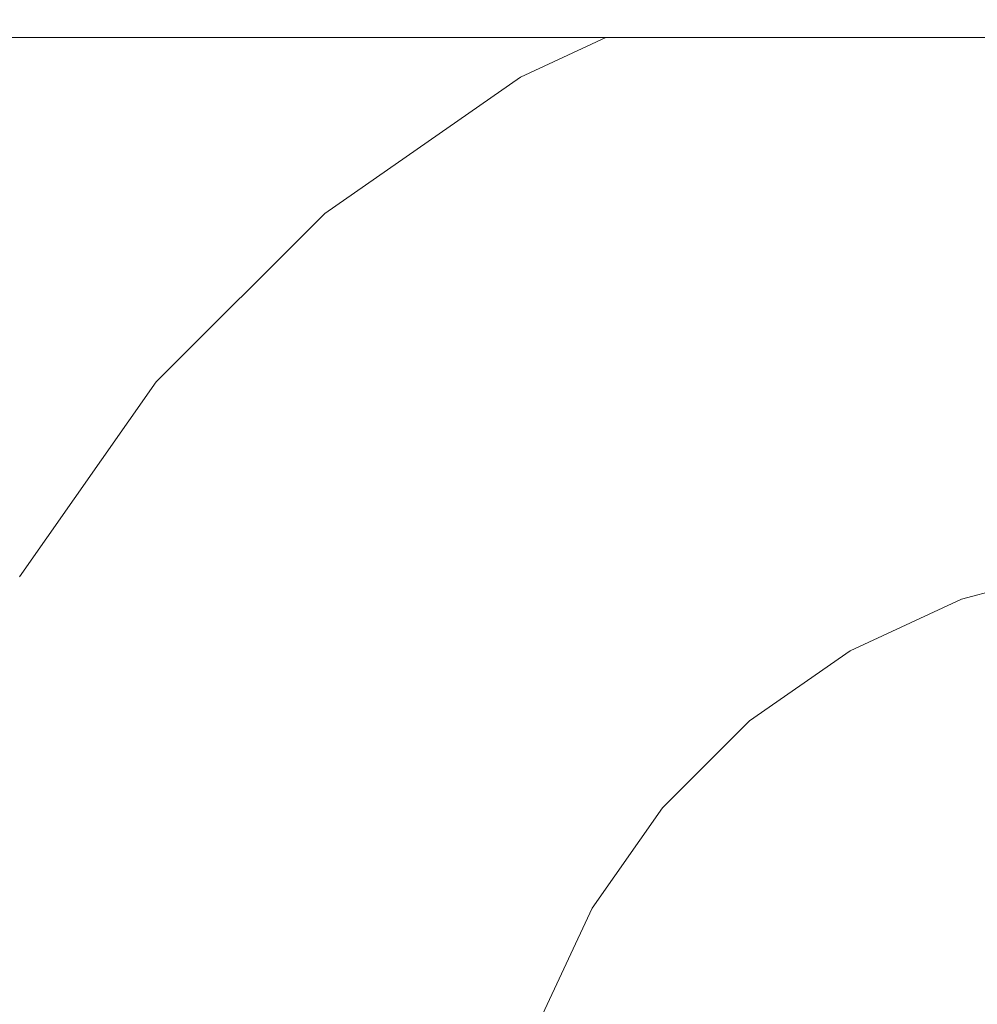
# Model space of a CAD drawing. Header units: millimetres. Extents: x -30280 to 309309, y -17460 to 4378.
# Tile 559 of 656: x 151482 to 151505, y -14493 to -14469. Entities that reach past the tile are written whole.
import ezdxf

# ---------------------------------------------------------------- set-up
doc = ezdxf.new("R2010")
doc.units = ezdxf.units.MM
doc.header["$MEASUREMENT"] = 0
doc.linetypes.add('Wipeout_Contour', pattern=[1000, 0, -1000])
doc.layers.add('P1_PLANTA PRIMERA_4_12_FAÇ_Façana', color=7, linetype='Continuous')
doc.layers.add('P1_PLANTA PRIMERA_4_Nuevo_09_EI_Mobiliari general', color=7, linetype='Continuous')
doc.layers.add('P1_PLANTA PRIMERA_4_Nuevo_09_EI_Mobiliari general_Pluma_Nº__1', color=7, linetype='Continuous', lineweight=5)

msp = doc.modelspace()

# ---------------------------------------------------------------- wipeouts: each hides what was drawn before it
at = {"color": 254, "linetype": 'Wipeout_Contour', "lineweight": 0, "ltscale": 4556497.205425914}
msp.add_wipeout([(151882.62, -14022.052), (150782.62, -14022.052), (150782.62, -14023.885), (150890.293, -14023.885), (150903.857, -14449.995), (150903.929, -14505.564), (150882.333, -14505.564), (150886.263, -14527.856), (150886.9, -14530.194), (150928.929, -14764.931), (150970.958, -14530.194), (150971.595, -14527.856), (150975.525, -14505.564), (150953.929, -14505.564), (150953.929, -14449.995), (150967.565, -14023.885), (151390.293, -14023.885), (151403.857, -14449.995), (151403.929, -14505.564), (151382.333, -14505.564), (151386.263, -14527.856), (151386.9, -14530.194), (151428.929, -14764.931), (151470.958, -14530.194), (151471.595, -14527.856), (151475.525, -14505.564), (151453.929, -14505.564), (151453.929, -14449.995), (151467.565, -14023.885), (151882.62, -14023.885)], dxfattribs=at).dxf.layer = 'P1_PLANTA PRIMERA_4_12_FAÇ_Façana'

# ---------------------------------------------------------------- next in the draw order: wipeouts: each hides what was drawn before it
at = {"color": 254, "linetype": 'Wipeout_Contour', "lineweight": 0, "ltscale": 1521692.682176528}
msp.add_wipeout([(151453.929, -14469.75), (151453.929, -14505.297), (151475.572, -14505.297), (151477.638, -14493.585), (151479.13, -14488.018), (151481.569, -14482.795), (151484.879, -14478.077), (151488.96, -14474.006), (151493.686, -14470.707), (151495.751, -14469.75)], dxfattribs=at).dxf.layer = 'P1_PLANTA PRIMERA_4_Nuevo_09_EI_Mobiliari general'

# ---------------------------------------------------------------- next in the draw order: wipeouts: each hides what was drawn before it
at = {"color": 254, "linetype": 'Wipeout_Contour', "lineweight": 0, "ltscale": 609468.027609}
msp.add_wipeout([(151903.929, -14469.75), (151903.929, -14458.215), (151453.929, -14458.215), (151453.929, -14469.75)], dxfattribs=at).dxf.layer = 'P1_PLANTA PRIMERA_4_Nuevo_09_EI_Mobiliari general'
at = {"color": 254, "linetype": 'Wipeout_Contour', "lineweight": 0, "ltscale": 4266347.699379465}
msp.add_wipeout([(151493.395, -14496.363), (151491.819, -14505.297), (151497.826, -14503.696), (151503.486, -14503.223), (151678.929, -14503.678), (151854.372, -14503.196), (151860.032, -14503.696), (151865.582, -14505.147), (151864.463, -14496.363), (151863.694, -14493.495), (151862.438, -14490.805), (151860.733, -14488.374), (151858.631, -14486.277), (151856.196, -14484.578), (151853.503, -14483.328), (151850.633, -14482.566), (151847.674, -14482.315), (151692.121, -14482.728), (151678.929, -14482.764), (151665.738, -14482.801), (151510.184, -14482.293), (151507.225, -14482.566), (151504.355, -14483.328), (151501.662, -14484.578), (151499.227, -14486.277), (151497.125, -14488.374), (151495.42, -14490.805), (151494.164, -14493.495)], dxfattribs=at).dxf.layer = 'P1_PLANTA PRIMERA_4_Nuevo_09_EI_Mobiliari general'
at = {"color": 254, "linetype": 'Wipeout_Contour', "lineweight": 0, "ltscale": 456515.288678}
msp.add_wipeout([(151481.674, -14482.856), (151479.245, -14488.059), (151481.987, -14483.037)], dxfattribs=at).dxf.layer = 'P1_PLANTA PRIMERA_4_Nuevo_09_EI_Mobiliari general'
at = {"color": 254, "linetype": 'Wipeout_Contour', "lineweight": 0, "ltscale": 608693.13065}
msp.add_wipeout([(151481.815, -14488.996), (151480.452, -14494.081), (151481.577, -14494.279), (151482.889, -14489.387)], dxfattribs=at).dxf.layer = 'P1_PLANTA PRIMERA_4_Nuevo_09_EI_Mobiliari general'

# ---------------------------------------------------------------- next in the draw order: wipeouts: each hides what was drawn before it
at = {"color": 254, "linetype": 'Wipeout_Contour', "lineweight": 0, "ltscale": 456522.81689}
msp.add_wipeout([(151484.972, -14478.155), (151481.674, -14482.856), (151485.248, -14478.387)], dxfattribs=at).dxf.layer = 'P1_PLANTA PRIMERA_4_Nuevo_09_EI_Mobiliari general'
at = {"color": 254, "linetype": 'Wipeout_Contour', "lineweight": 0, "ltscale": 456516.565231}
msp.add_wipeout([(151481.987, -14483.037), (151479.584, -14488.183), (151482.497, -14483.332)], dxfattribs=at).dxf.layer = 'P1_PLANTA PRIMERA_4_Nuevo_09_EI_Mobiliari general'

# ---------------------------------------------------------------- next in the draw order: wipeouts: each hides what was drawn before it
at = {"color": 254, "linetype": 'Wipeout_Contour', "lineweight": 0, "ltscale": 456532.913388}
msp.add_wipeout([(151489.038, -14474.099), (151484.972, -14478.155), (151489.269, -14474.376)], dxfattribs=at).dxf.layer = 'P1_PLANTA PRIMERA_4_Nuevo_09_EI_Mobiliari general'
at = {"color": 254, "linetype": 'Wipeout_Contour', "lineweight": 0, "ltscale": 456523.974359}
msp.add_wipeout([(151485.248, -14478.387), (151481.987, -14483.037), (151485.699, -14478.766)], dxfattribs=at).dxf.layer = 'P1_PLANTA PRIMERA_4_Nuevo_09_EI_Mobiliari general'
at = {"color": 254, "linetype": 'Wipeout_Contour', "lineweight": 0, "ltscale": 456518.452571}
msp.add_wipeout([(151482.497, -14483.332), (151480.137, -14488.384), (151483.189, -14483.732)], dxfattribs=at).dxf.layer = 'P1_PLANTA PRIMERA_4_Nuevo_09_EI_Mobiliari general'

# ---------------------------------------------------------------- next in the draw order: wipeouts: each hides what was drawn before it
at = {"color": 254, "linetype": 'Wipeout_Contour', "lineweight": 0, "ltscale": 456545.26279}
msp.add_wipeout([(151493.747, -14470.813), (151489.038, -14474.099), (151493.927, -14471.126)], dxfattribs=at).dxf.layer = 'P1_PLANTA PRIMERA_4_Nuevo_09_EI_Mobiliari general'
at = {"color": 254, "linetype": 'Wipeout_Contour', "lineweight": 0, "ltscale": 456533.922977}
msp.add_wipeout([(151489.269, -14474.376), (151485.248, -14478.387), (151489.647, -14474.828)], dxfattribs=at).dxf.layer = 'P1_PLANTA PRIMERA_4_Nuevo_09_EI_Mobiliari general'
at = {"color": 254, "linetype": 'Wipeout_Contour', "lineweight": 0, "ltscale": 456525.695559}
msp.add_wipeout([(151485.699, -14478.766), (151482.497, -14483.332), (151486.312, -14479.281)], dxfattribs=at).dxf.layer = 'P1_PLANTA PRIMERA_4_Nuevo_09_EI_Mobiliari general'
at = {"color": 254, "linetype": 'Wipeout_Contour', "lineweight": 0, "ltscale": 608698.298022}
msp.add_wipeout([(151484.043, -14484.226), (151481.815, -14488.996), (151482.889, -14489.387), (151485.032, -14484.797)], dxfattribs=at).dxf.layer = 'P1_PLANTA PRIMERA_4_Nuevo_09_EI_Mobiliari general'

# ---------------------------------------------------------------- next in the draw order: wipeouts: each hides what was drawn before it
at = {"color": 254, "linetype": 'Wipeout_Contour', "lineweight": 0, "ltscale": 456554.864555}
msp.add_wipeout([(151496.038, -14469.75), (151493.747, -14470.813), (151496.893, -14469.75)], dxfattribs=at).dxf.layer = 'P1_PLANTA PRIMERA_4_Nuevo_09_EI_Mobiliari general'
at = {"color": 254, "linetype": 'Wipeout_Contour', "lineweight": 0, "ltscale": 456546.097883}
msp.add_wipeout([(151493.927, -14471.126), (151489.269, -14474.376), (151494.22, -14471.637)], dxfattribs=at).dxf.layer = 'P1_PLANTA PRIMERA_4_Nuevo_09_EI_Mobiliari general'
at = {"color": 254, "linetype": 'Wipeout_Contour', "lineweight": 0, "ltscale": 456535.429889}
msp.add_wipeout([(151489.647, -14474.828), (151485.699, -14478.766), (151490.161, -14475.441)], dxfattribs=at).dxf.layer = 'P1_PLANTA PRIMERA_4_Nuevo_09_EI_Mobiliari general'
at = {"color": 254, "linetype": 'Wipeout_Contour', "lineweight": 0, "ltscale": 608706.85487}
msp.add_wipeout([(151487.066, -14479.916), (151484.043, -14484.226), (151485.032, -14484.797), (151487.94, -14480.651)], dxfattribs=at).dxf.layer = 'P1_PLANTA PRIMERA_4_Nuevo_09_EI_Mobiliari general'
at = {"color": 254, "linetype": 'Wipeout_Contour', "lineweight": 0, "ltscale": 608697.857001}
msp.add_wipeout([(151482.889, -14489.387), (151481.577, -14494.279), (151482.821, -14494.499), (151484.076, -14489.82)], dxfattribs=at).dxf.layer = 'P1_PLANTA PRIMERA_4_Nuevo_09_EI_Mobiliari general'

# ---------------------------------------------------------------- next in the draw order: linework, layer by layer
at = {"layer": 'P1_PLANTA PRIMERA_4_Nuevo_09_EI_Mobiliari general_Pluma_Nº__1', "color": 7, "linetype": 'Continuous', "lineweight": 5}
msp.add_line((151481.569, -14482.795), (151484.879, -14478.077), dxfattribs=at)

# ---------------------------------------------------------------- next in the draw order: wipeouts: each hides what was drawn before it
at = {"color": 254, "linetype": 'Wipeout_Contour', "lineweight": 0, "ltscale": 456557.360483}
msp.add_wipeout([(151496.893, -14469.75), (151493.927, -14471.126), (151498.288, -14469.75)], dxfattribs=at).dxf.layer = 'P1_PLANTA PRIMERA_4_Nuevo_09_EI_Mobiliari general'
at = {"color": 254, "linetype": 'Wipeout_Contour', "lineweight": 0, "ltscale": 456547.347701}
msp.add_wipeout([(151494.22, -14471.637), (151489.647, -14474.828), (151494.619, -14472.33)], dxfattribs=at).dxf.layer = 'P1_PLANTA PRIMERA_4_Nuevo_09_EI_Mobiliari general'
at = {"color": 254, "linetype": 'Wipeout_Contour', "lineweight": 0, "ltscale": 608718.538904}
msp.add_wipeout([(151490.793, -14476.198), (151487.066, -14479.916), (151487.94, -14480.651), (151491.526, -14477.074)], dxfattribs=at).dxf.layer = 'P1_PLANTA PRIMERA_4_Nuevo_09_EI_Mobiliari general'
at = {"color": 254, "linetype": 'Wipeout_Contour', "lineweight": 0, "ltscale": 608702.812924}
msp.add_wipeout([(151485.032, -14484.797), (151482.889, -14489.387), (151484.076, -14489.82), (151486.126, -14485.43)], dxfattribs=at).dxf.layer = 'P1_PLANTA PRIMERA_4_Nuevo_09_EI_Mobiliari general'

# ---------------------------------------------------------------- next in the draw order: wipeouts: each hides what was drawn before it
at = {"color": 254, "linetype": 'Wipeout_Contour', "lineweight": 0, "ltscale": 456560.307879}
msp.add_wipeout([(151498.288, -14469.75), (151494.22, -14471.637), (151499.551, -14470.042)], dxfattribs=at).dxf.layer = 'P1_PLANTA PRIMERA_4_Nuevo_09_EI_Mobiliari general'
at = {"color": 254, "linetype": 'Wipeout_Contour', "lineweight": 0, "ltscale": 608732.993016}
msp.add_wipeout([(151495.111, -14473.185), (151490.793, -14476.198), (151491.526, -14477.074), (151495.68, -14474.175)], dxfattribs=at).dxf.layer = 'P1_PLANTA PRIMERA_4_Nuevo_09_EI_Mobiliari general'
at = {"color": 254, "linetype": 'Wipeout_Contour', "lineweight": 0, "ltscale": 608711.020711}
msp.add_wipeout([(151487.94, -14480.651), (151485.032, -14484.797), (151486.126, -14485.43), (151488.908, -14481.464)], dxfattribs=at).dxf.layer = 'P1_PLANTA PRIMERA_4_Nuevo_09_EI_Mobiliari general'
at = {"color": 254, "linetype": 'Wipeout_Contour', "lineweight": 0, "ltscale": 608702.985793}
msp.add_wipeout([(151484.076, -14489.82), (151482.821, -14494.499), (151484.148, -14494.733), (151485.342, -14490.281)], dxfattribs=at).dxf.layer = 'P1_PLANTA PRIMERA_4_Nuevo_09_EI_Mobiliari general'

# ---------------------------------------------------------------- next in the draw order: linework, layer by layer
at = {"layer": 'P1_PLANTA PRIMERA_4_Nuevo_09_EI_Mobiliari general_Pluma_Nº__1', "color": 7, "linetype": 'Continuous', "lineweight": 5}
for p, q in [((151493.686, -14470.707), (151495.751, -14469.75)), ((151488.96, -14474.006), (151493.686, -14470.707))]:
    msp.add_line(p, q, dxfattribs=at)

# ---------------------------------------------------------------- next in the draw order: wipeouts: each hides what was drawn before it
at = {"color": 254, "linetype": 'Wipeout_Contour', "lineweight": 0, "ltscale": 456573.216241}
msp.add_wipeout([(151499.551, -14470.042), (151504.479, -14469.75), (151500.651, -14469.75)], dxfattribs=at).dxf.layer = 'P1_PLANTA PRIMERA_4_Nuevo_09_EI_Mobiliari general'
at = {"color": 254, "linetype": 'Wipeout_Contour', "lineweight": 0, "ltscale": 608749.775778}
msp.add_wipeout([(151499.886, -14470.969), (151495.111, -14473.185), (151495.68, -14474.175), (151500.275, -14472.043)], dxfattribs=at).dxf.layer = 'P1_PLANTA PRIMERA_4_Nuevo_09_EI_Mobiliari general'
at = {"color": 254, "linetype": 'Wipeout_Contour', "lineweight": 0, "ltscale": 608722.228614}
msp.add_wipeout([(151491.526, -14477.074), (151487.94, -14480.651), (151488.908, -14481.464), (151492.337, -14478.043)], dxfattribs=at).dxf.layer = 'P1_PLANTA PRIMERA_4_Nuevo_09_EI_Mobiliari general'
at = {"color": 254, "linetype": 'Wipeout_Contour', "lineweight": 0, "ltscale": 608707.712502}
msp.add_wipeout([(151486.126, -14485.43), (151484.076, -14489.82), (151485.342, -14490.281), (151487.292, -14486.104)], dxfattribs=at).dxf.layer = 'P1_PLANTA PRIMERA_4_Nuevo_09_EI_Mobiliari general'

# ---------------------------------------------------------------- next in the draw order: wipeouts: each hides what was drawn before it
at = {"color": 254, "linetype": 'Wipeout_Contour', "lineweight": 0, "ltscale": 760961.877526}
msp.add_wipeout([(151504.479, -14469.75), (151499.886, -14470.969), (151500.275, -14472.043), (151505.17, -14470.743), (151504.998, -14469.75)], dxfattribs=at).dxf.layer = 'P1_PLANTA PRIMERA_4_Nuevo_09_EI_Mobiliari general'
at = {"color": 254, "linetype": 'Wipeout_Contour', "lineweight": 0, "ltscale": 608736.093979}
msp.add_wipeout([(151495.68, -14474.175), (151491.526, -14477.074), (151492.337, -14478.043), (151496.31, -14475.271)], dxfattribs=at).dxf.layer = 'P1_PLANTA PRIMERA_4_Nuevo_09_EI_Mobiliari general'
at = {"color": 254, "linetype": 'Wipeout_Contour', "lineweight": 0, "ltscale": 608715.541685}
msp.add_wipeout([(151488.908, -14481.464), (151486.126, -14485.43), (151487.292, -14486.104), (151489.939, -14482.331)], dxfattribs=at).dxf.layer = 'P1_PLANTA PRIMERA_4_Nuevo_09_EI_Mobiliari general'
at = {"color": 254, "linetype": 'Wipeout_Contour', "lineweight": 0, "ltscale": 608708.361113}
msp.add_wipeout([(151485.342, -14490.281), (151484.148, -14494.733), (151485.516, -14494.974), (151486.647, -14490.756)], dxfattribs=at).dxf.layer = 'P1_PLANTA PRIMERA_4_Nuevo_09_EI_Mobiliari general'

# ---------------------------------------------------------------- next in the draw order: linework, layer by layer
at = {"layer": 'P1_PLANTA PRIMERA_4_Nuevo_09_EI_Mobiliari general_Pluma_Nº__1', "color": 7, "linetype": 'Continuous', "lineweight": 5}
msp.add_line((151903.929, -14469.75), (151453.929, -14469.75), dxfattribs=at)

# ---------------------------------------------------------------- next in the draw order: wipeouts: each hides what was drawn before it
at = {"color": 254, "linetype": 'Wipeout_Contour', "lineweight": 0, "ltscale": 608752.193293}
msp.add_wipeout([(151500.275, -14472.043), (151495.68, -14474.175), (151496.31, -14475.271), (151500.705, -14473.232)], dxfattribs=at).dxf.layer = 'P1_PLANTA PRIMERA_4_Nuevo_09_EI_Mobiliari general'
at = {"color": 254, "linetype": 'Wipeout_Contour', "lineweight": 0, "ltscale": 608726.233063}
msp.add_wipeout([(151492.337, -14478.043), (151488.908, -14481.464), (151489.939, -14482.331), (151493.202, -14479.076)], dxfattribs=at).dxf.layer = 'P1_PLANTA PRIMERA_4_Nuevo_09_EI_Mobiliari general'
at = {"color": 254, "linetype": 'Wipeout_Contour', "lineweight": 0, "ltscale": 608712.847815}
msp.add_wipeout([(151487.292, -14486.104), (151485.342, -14490.281), (151486.647, -14490.756), (151488.494, -14486.8)], dxfattribs=at).dxf.layer = 'P1_PLANTA PRIMERA_4_Nuevo_09_EI_Mobiliari general'

# ---------------------------------------------------------------- next in the draw order: linework, layer by layer
at = {"layer": 'P1_PLANTA PRIMERA_4_Nuevo_09_EI_Mobiliari general_Pluma_Nº__1', "color": 7, "linetype": 'Continuous', "lineweight": 5}
msp.add_line((151484.879, -14478.077), (151488.96, -14474.006), dxfattribs=at)

# ---------------------------------------------------------------- next in the draw order: wipeouts: each hides what was drawn before it
at = {"color": 254, "linetype": 'Wipeout_Contour', "lineweight": 0, "ltscale": 608770.034942}
msp.add_wipeout([(151505.17, -14470.743), (151500.275, -14472.043), (151500.705, -14473.232), (151505.387, -14471.989)], dxfattribs=at).dxf.layer = 'P1_PLANTA PRIMERA_4_Nuevo_09_EI_Mobiliari general'
at = {"color": 254, "linetype": 'Wipeout_Contour', "lineweight": 0, "ltscale": 608739.459689}
msp.add_wipeout([(151496.31, -14475.271), (151492.337, -14478.043), (151493.202, -14479.076), (151496.982, -14476.438)], dxfattribs=at).dxf.layer = 'P1_PLANTA PRIMERA_4_Nuevo_09_EI_Mobiliari general'
at = {"color": 254, "linetype": 'Wipeout_Contour', "lineweight": 0, "ltscale": 608720.280369}
msp.add_wipeout([(151489.939, -14482.331), (151487.292, -14486.104), (151488.494, -14486.8), (151491.002, -14483.225)], dxfattribs=at).dxf.layer = 'P1_PLANTA PRIMERA_4_Nuevo_09_EI_Mobiliari general'
at = {"color": 254, "linetype": 'Wipeout_Contour', "lineweight": 0, "ltscale": 608713.819586}
msp.add_wipeout([(151486.647, -14490.756), (151485.516, -14494.974), (151486.884, -14495.215), (151487.952, -14491.232)], dxfattribs=at).dxf.layer = 'P1_PLANTA PRIMERA_4_Nuevo_09_EI_Mobiliari general'

# ---------------------------------------------------------------- next in the draw order: wipeouts: each hides what was drawn before it
at = {"color": 254, "linetype": 'Wipeout_Contour', "lineweight": 0, "ltscale": 608754.817498}
msp.add_wipeout([(151500.705, -14473.232), (151496.31, -14475.271), (151496.982, -14476.438), (151501.163, -14474.498)], dxfattribs=at).dxf.layer = 'P1_PLANTA PRIMERA_4_Nuevo_09_EI_Mobiliari general'
at = {"color": 254, "linetype": 'Wipeout_Contour', "lineweight": 0, "ltscale": 608730.430547}
msp.add_wipeout([(151493.202, -14479.076), (151489.939, -14482.331), (151491.002, -14483.225), (151494.093, -14480.141)], dxfattribs=at).dxf.layer = 'P1_PLANTA PRIMERA_4_Nuevo_09_EI_Mobiliari general'
at = {"color": 254, "linetype": 'Wipeout_Contour', "lineweight": 0, "ltscale": 608718.062791}
msp.add_wipeout([(151488.494, -14486.8), (151486.647, -14490.756), (151487.952, -14491.232), (151489.697, -14487.495)], dxfattribs=at).dxf.layer = 'P1_PLANTA PRIMERA_4_Nuevo_09_EI_Mobiliari general'

# ---------------------------------------------------------------- next in the draw order: wipeouts: each hides what was drawn before it
at = {"color": 254, "linetype": 'Wipeout_Contour', "lineweight": 0, "ltscale": 608771.837462}
msp.add_wipeout([(151505.387, -14471.989), (151500.705, -14473.232), (151501.163, -14474.498), (151505.617, -14473.316)], dxfattribs=at).dxf.layer = 'P1_PLANTA PRIMERA_4_Nuevo_09_EI_Mobiliari general'
at = {"color": 254, "linetype": 'Wipeout_Contour', "lineweight": 0, "ltscale": 608742.987873}
msp.add_wipeout([(151496.982, -14476.438), (151493.202, -14479.076), (151494.093, -14480.141), (151497.674, -14477.643)], dxfattribs=at).dxf.layer = 'P1_PLANTA PRIMERA_4_Nuevo_09_EI_Mobiliari general'
at = {"color": 254, "linetype": 'Wipeout_Contour', "lineweight": 0, "ltscale": 608725.092767}
msp.add_wipeout([(151491.002, -14483.225), (151488.494, -14486.8), (151489.697, -14487.495), (151492.065, -14484.119)], dxfattribs=at).dxf.layer = 'P1_PLANTA PRIMERA_4_Nuevo_09_EI_Mobiliari general'
at = {"color": 254, "linetype": 'Wipeout_Contour', "lineweight": 0, "ltscale": 608719.195337}
msp.add_wipeout([(151487.952, -14491.232), (151486.884, -14495.215), (151488.211, -14495.449), (151489.218, -14491.693)], dxfattribs=at).dxf.layer = 'P1_PLANTA PRIMERA_4_Nuevo_09_EI_Mobiliari general'

# ---------------------------------------------------------------- next in the draw order: wipeouts: each hides what was drawn before it
at = {"color": 254, "linetype": 'Wipeout_Contour', "lineweight": 0, "ltscale": 608757.568672}
msp.add_wipeout([(151501.163, -14474.498), (151496.982, -14476.438), (151497.674, -14477.643), (151501.635, -14475.805)], dxfattribs=at).dxf.layer = 'P1_PLANTA PRIMERA_4_Nuevo_09_EI_Mobiliari general'
at = {"color": 254, "linetype": 'Wipeout_Contour', "lineweight": 0, "ltscale": 608734.693538}
msp.add_wipeout([(151494.093, -14480.141), (151491.002, -14483.225), (151492.065, -14484.119), (151494.985, -14481.207)], dxfattribs=at).dxf.layer = 'P1_PLANTA PRIMERA_4_Nuevo_09_EI_Mobiliari general'
at = {"color": 254, "linetype": 'Wipeout_Contour', "lineweight": 0, "ltscale": 608723.198977}
msp.add_wipeout([(151489.697, -14487.495), (151487.952, -14491.232), (151489.218, -14491.693), (151490.863, -14488.17)], dxfattribs=at).dxf.layer = 'P1_PLANTA PRIMERA_4_Nuevo_09_EI_Mobiliari general'

# ---------------------------------------------------------------- next in the draw order: wipeouts: each hides what was drawn before it
at = {"color": 254, "linetype": 'Wipeout_Contour', "lineweight": 0, "ltscale": 608773.727598}
msp.add_wipeout([(151505.617, -14473.316), (151501.163, -14474.498), (151501.635, -14475.805), (151505.855, -14474.684)], dxfattribs=at).dxf.layer = 'P1_PLANTA PRIMERA_4_Nuevo_09_EI_Mobiliari general'
at = {"color": 254, "linetype": 'Wipeout_Contour', "lineweight": 0, "ltscale": 608746.571366}
msp.add_wipeout([(151497.674, -14477.643), (151494.093, -14480.141), (151494.985, -14481.207), (151498.367, -14478.847)], dxfattribs=at).dxf.layer = 'P1_PLANTA PRIMERA_4_Nuevo_09_EI_Mobiliari general'
at = {"color": 254, "linetype": 'Wipeout_Contour', "lineweight": 0, "ltscale": 608729.832686}
msp.add_wipeout([(151492.065, -14484.119), (151489.697, -14487.495), (151490.863, -14488.17), (151493.096, -14484.986)], dxfattribs=at).dxf.layer = 'P1_PLANTA PRIMERA_4_Nuevo_09_EI_Mobiliari general'
at = {"color": 254, "linetype": 'Wipeout_Contour', "lineweight": 0, "ltscale": 608724.325033}
msp.add_wipeout([(151489.218, -14491.693), (151488.211, -14495.449), (151489.455, -14495.668), (151490.405, -14492.126)], dxfattribs=at).dxf.layer = 'P1_PLANTA PRIMERA_4_Nuevo_09_EI_Mobiliari general'

# ---------------------------------------------------------------- next in the draw order: wipeouts: each hides what was drawn before it
at = {"color": 254, "linetype": 'Wipeout_Contour', "lineweight": 0, "ltscale": 608760.363291}
msp.add_wipeout([(151501.635, -14475.805), (151497.674, -14477.643), (151498.367, -14478.847), (151502.107, -14477.111)], dxfattribs=at).dxf.layer = 'P1_PLANTA PRIMERA_4_Nuevo_09_EI_Mobiliari general'
at = {"color": 254, "linetype": 'Wipeout_Contour', "lineweight": 0, "ltscale": 608738.892566}
msp.add_wipeout([(151494.985, -14481.207), (151492.065, -14484.119), (151493.096, -14484.986), (151495.849, -14482.24)], dxfattribs=at).dxf.layer = 'P1_PLANTA PRIMERA_4_Nuevo_09_EI_Mobiliari general'
at = {"color": 254, "linetype": 'Wipeout_Contour', "lineweight": 0, "ltscale": 608728.100358}
msp.add_wipeout([(151490.863, -14488.17), (151489.218, -14491.693), (151490.405, -14492.126), (151491.957, -14488.802)], dxfattribs=at).dxf.layer = 'P1_PLANTA PRIMERA_4_Nuevo_09_EI_Mobiliari general'

# ---------------------------------------------------------------- next in the draw order: wipeouts: each hides what was drawn before it
at = {"color": 254, "linetype": 'Wipeout_Contour', "lineweight": 0, "ltscale": 608775.648016}
msp.add_wipeout([(151505.855, -14474.684), (151501.635, -14475.805), (151502.107, -14477.111), (151506.093, -14476.053)], dxfattribs=at).dxf.layer = 'P1_PLANTA PRIMERA_4_Nuevo_09_EI_Mobiliari general'
at = {"color": 254, "linetype": 'Wipeout_Contour', "lineweight": 0, "ltscale": 608750.101378}
msp.add_wipeout([(151498.367, -14478.847), (151494.985, -14481.207), (151495.849, -14482.24), (151499.038, -14480.015)], dxfattribs=at).dxf.layer = 'P1_PLANTA PRIMERA_4_Nuevo_09_EI_Mobiliari general'
at = {"color": 254, "linetype": 'Wipeout_Contour', "lineweight": 0, "ltscale": 608734.356188}
msp.add_wipeout([(151493.096, -14484.986), (151490.863, -14488.17), (151491.957, -14488.802), (151494.063, -14485.8)], dxfattribs=at).dxf.layer = 'P1_PLANTA PRIMERA_4_Nuevo_09_EI_Mobiliari general'
at = {"color": 254, "linetype": 'Wipeout_Contour', "lineweight": 0, "ltscale": 608729.052863}
msp.add_wipeout([(151490.405, -14492.126), (151489.455, -14495.668), (151490.58, -14495.867), (151491.478, -14492.517)], dxfattribs=at).dxf.layer = 'P1_PLANTA PRIMERA_4_Nuevo_09_EI_Mobiliari general'

# ---------------------------------------------------------------- next in the draw order: wipeouts: each hides what was drawn before it
at = {"color": 254, "linetype": 'Wipeout_Contour', "lineweight": 0, "ltscale": 608763.116567}
msp.add_wipeout([(151502.107, -14477.111), (151498.367, -14478.847), (151499.038, -14480.015), (151502.565, -14478.378)], dxfattribs=at).dxf.layer = 'P1_PLANTA PRIMERA_4_Nuevo_09_EI_Mobiliari general'
at = {"color": 254, "linetype": 'Wipeout_Contour', "lineweight": 0, "ltscale": 608742.900166}
msp.add_wipeout([(151495.849, -14482.24), (151493.096, -14484.986), (151494.063, -14485.8), (151496.66, -14483.209)], dxfattribs=at).dxf.layer = 'P1_PLANTA PRIMERA_4_Nuevo_09_EI_Mobiliari general'
at = {"color": 254, "linetype": 'Wipeout_Contour', "lineweight": 0, "ltscale": 608732.618112}
msp.add_wipeout([(151491.957, -14488.802), (151490.405, -14492.126), (151491.478, -14492.517), (151492.946, -14489.374)], dxfattribs=at).dxf.layer = 'P1_PLANTA PRIMERA_4_Nuevo_09_EI_Mobiliari general'
at = {"color": 254, "linetype": 'Wipeout_Contour', "lineweight": 0, "ltscale": 456552.37072}
msp.add_wipeout([(151492.405, -14492.854), (151491.551, -14496.038), (151493.156, -14493.128)], dxfattribs=at).dxf.layer = 'P1_PLANTA PRIMERA_4_Nuevo_09_EI_Mobiliari general'

# ---------------------------------------------------------------- next in the draw order: wipeouts: each hides what was drawn before it
at = {"color": 254, "linetype": 'Wipeout_Contour', "lineweight": 0, "ltscale": 608777.540529}
msp.add_wipeout([(151506.093, -14476.053), (151502.107, -14477.111), (151502.565, -14478.378), (151506.324, -14477.38)], dxfattribs=at).dxf.layer = 'P1_PLANTA PRIMERA_4_Nuevo_09_EI_Mobiliari general'
at = {"color": 254, "linetype": 'Wipeout_Contour', "lineweight": 0, "ltscale": 608753.470804}
msp.add_wipeout([(151499.038, -14480.015), (151495.849, -14482.24), (151496.66, -14483.209), (151499.668, -14481.11)], dxfattribs=at).dxf.layer = 'P1_PLANTA PRIMERA_4_Nuevo_09_EI_Mobiliari general'
at = {"color": 254, "linetype": 'Wipeout_Contour', "lineweight": 0, "ltscale": 608738.525976}
msp.add_wipeout([(151494.063, -14485.8), (151491.957, -14488.802), (151492.946, -14489.374), (151494.938, -14486.535)], dxfattribs=at).dxf.layer = 'P1_PLANTA PRIMERA_4_Nuevo_09_EI_Mobiliari general'
at = {"color": 254, "linetype": 'Wipeout_Contour', "lineweight": 0, "ltscale": 456554.946948}
msp.add_wipeout([(151493.8, -14489.868), (151492.405, -14492.854), (151494.492, -14490.268)], dxfattribs=at).dxf.layer = 'P1_PLANTA PRIMERA_4_Nuevo_09_EI_Mobiliari general'

# ---------------------------------------------------------------- next in the draw order: wipeouts: each hides what was drawn before it
at = {"color": 254, "linetype": 'Wipeout_Contour', "lineweight": 0, "ltscale": 608765.745031}
msp.add_wipeout([(151502.565, -14478.378), (151499.038, -14480.015), (151499.668, -14481.11), (151502.995, -14479.566)], dxfattribs=at).dxf.layer = 'P1_PLANTA PRIMERA_4_Nuevo_09_EI_Mobiliari general'
at = {"color": 254, "linetype": 'Wipeout_Contour', "lineweight": 0, "ltscale": 608746.594752}
msp.add_wipeout([(151496.66, -14483.209), (151494.063, -14485.8), (151494.938, -14486.535), (151497.393, -14484.085)], dxfattribs=at).dxf.layer = 'P1_PLANTA PRIMERA_4_Nuevo_09_EI_Mobiliari general'
at = {"color": 254, "linetype": 'Wipeout_Contour', "lineweight": 0, "ltscale": 456559.155068}
msp.add_wipeout([(151495.692, -14487.169), (151493.8, -14489.868), (151496.305, -14487.684)], dxfattribs=at).dxf.layer = 'P1_PLANTA PRIMERA_4_Nuevo_09_EI_Mobiliari general'
at = {"color": 254, "linetype": 'Wipeout_Contour', "lineweight": 0, "ltscale": 456556.926415}
msp.add_wipeout([(151494.492, -14490.268), (151493.156, -14493.128), (151495.002, -14490.563)], dxfattribs=at).dxf.layer = 'P1_PLANTA PRIMERA_4_Nuevo_09_EI_Mobiliari general'

# ---------------------------------------------------------------- next in the draw order: wipeouts: each hides what was drawn before it
at = {"color": 254, "linetype": 'Wipeout_Contour', "lineweight": 0, "ltscale": 608779.347861}
msp.add_wipeout([(151506.324, -14477.38), (151502.565, -14478.378), (151502.995, -14479.566), (151506.54, -14478.625)], dxfattribs=at).dxf.layer = 'P1_PLANTA PRIMERA_4_Nuevo_09_EI_Mobiliari general'
at = {"color": 254, "linetype": 'Wipeout_Contour', "lineweight": 0, "ltscale": 608756.577484}
msp.add_wipeout([(151499.668, -14481.11), (151496.66, -14483.209), (151497.393, -14484.085), (151500.237, -14482.1)], dxfattribs=at).dxf.layer = 'P1_PLANTA PRIMERA_4_Nuevo_09_EI_Mobiliari general'
at = {"color": 254, "linetype": 'Wipeout_Contour', "lineweight": 0, "ltscale": 456564.839325}
msp.add_wipeout([(151498.026, -14484.842), (151495.692, -14487.169), (151498.539, -14485.455)], dxfattribs=at).dxf.layer = 'P1_PLANTA PRIMERA_4_Nuevo_09_EI_Mobiliari general'
at = {"color": 254, "linetype": 'Wipeout_Contour', "lineweight": 0, "ltscale": 456560.976878}
msp.add_wipeout([(151496.305, -14487.684), (151494.492, -14490.268), (151496.756, -14488.063)], dxfattribs=at).dxf.layer = 'P1_PLANTA PRIMERA_4_Nuevo_09_EI_Mobiliari general'
at = {"color": 254, "linetype": 'Wipeout_Contour', "lineweight": 0, "ltscale": 456558.276101}
msp.add_wipeout([(151495.002, -14490.563), (151493.71, -14493.33), (151495.315, -14490.744)], dxfattribs=at).dxf.layer = 'P1_PLANTA PRIMERA_4_Nuevo_09_EI_Mobiliari general'

# ---------------------------------------------------------------- next in the draw order: linework, layer by layer
at = {"layer": 'P1_PLANTA PRIMERA_4_Nuevo_09_EI_Mobiliari general_Pluma_Nº__1', "color": 7, "linetype": 'Continuous', "lineweight": 5}
msp.add_line((151494.163, -14493.495), (151495.42, -14490.805), dxfattribs=at)

# ---------------------------------------------------------------- next in the draw order: wipeouts: each hides what was drawn before it
at = {"color": 254, "linetype": 'Wipeout_Contour', "lineweight": 0, "ltscale": 608768.16907}
msp.add_wipeout([(151502.995, -14479.566), (151499.668, -14481.11), (151500.237, -14482.1), (151503.384, -14480.641)], dxfattribs=at).dxf.layer = 'P1_PLANTA PRIMERA_4_Nuevo_09_EI_Mobiliari general'
at = {"color": 254, "linetype": 'Wipeout_Contour', "lineweight": 0, "ltscale": 456571.815027}
msp.add_wipeout([(151500.729, -14482.955), (151498.026, -14484.842), (151501.128, -14483.649)], dxfattribs=at).dxf.layer = 'P1_PLANTA PRIMERA_4_Nuevo_09_EI_Mobiliari general'
at = {"color": 254, "linetype": 'Wipeout_Contour', "lineweight": 0, "ltscale": 456566.445375}
msp.add_wipeout([(151498.539, -14485.455), (151496.305, -14487.684), (151498.917, -14485.907)], dxfattribs=at).dxf.layer = 'P1_PLANTA PRIMERA_4_Nuevo_09_EI_Mobiliari general'
at = {"color": 254, "linetype": 'Wipeout_Contour', "lineweight": 0, "ltscale": 456562.227039}
msp.add_wipeout([(151496.756, -14488.063), (151495.002, -14490.563), (151497.032, -14488.296)], dxfattribs=at).dxf.layer = 'P1_PLANTA PRIMERA_4_Nuevo_09_EI_Mobiliari general'

# ---------------------------------------------------------------- next in the draw order: linework, layer by layer
at = {"layer": 'P1_PLANTA PRIMERA_4_Nuevo_09_EI_Mobiliari general_Pluma_Nº__1', "color": 7, "linetype": 'Continuous', "lineweight": 5}
msp.add_line((151495.42, -14490.805), (151497.125, -14488.374), dxfattribs=at)

# ---------------------------------------------------------------- next in the draw order: wipeouts: each hides what was drawn before it
at = {"color": 254, "linetype": 'Wipeout_Contour', "lineweight": 0, "ltscale": 608781.015382}
msp.add_wipeout([(151506.54, -14478.625), (151502.995, -14479.566), (151503.384, -14480.641), (151506.736, -14479.751)], dxfattribs=at).dxf.layer = 'P1_PLANTA PRIMERA_4_Nuevo_09_EI_Mobiliari general'
at = {"color": 254, "linetype": 'Wipeout_Contour', "lineweight": 0, "ltscale": 456579.866074}
msp.add_wipeout([(151503.719, -14481.568), (151500.729, -14482.955), (151503.991, -14482.32)], dxfattribs=at).dxf.layer = 'P1_PLANTA PRIMERA_4_Nuevo_09_EI_Mobiliari general'
at = {"color": 254, "linetype": 'Wipeout_Contour', "lineweight": 0, "ltscale": 456573.15375}
msp.add_wipeout([(151501.128, -14483.649), (151498.539, -14485.455), (151501.421, -14484.16)], dxfattribs=at).dxf.layer = 'P1_PLANTA PRIMERA_4_Nuevo_09_EI_Mobiliari general'
at = {"color": 254, "linetype": 'Wipeout_Contour', "lineweight": 0, "ltscale": 456567.552056}
msp.add_wipeout([(151498.917, -14485.907), (151496.756, -14488.063), (151499.149, -14486.184)], dxfattribs=at).dxf.layer = 'P1_PLANTA PRIMERA_4_Nuevo_09_EI_Mobiliari general'

# ---------------------------------------------------------------- next in the draw order: linework, layer by layer
at = {"layer": 'P1_PLANTA PRIMERA_4_Nuevo_09_EI_Mobiliari general_Pluma_Nº__1', "color": 7, "linetype": 'Continuous', "lineweight": 5}
msp.add_line((151497.125, -14488.374), (151499.227, -14486.277), dxfattribs=at)

# ---------------------------------------------------------------- next in the draw order: wipeouts: each hides what was drawn before it
at = {"color": 254, "linetype": 'Wipeout_Contour', "lineweight": 0, "ltscale": 456588.756106}
msp.add_wipeout([(151506.905, -14480.722), (151503.719, -14481.568), (151507.042, -14481.51)], dxfattribs=at).dxf.layer = 'P1_PLANTA PRIMERA_4_Nuevo_09_EI_Mobiliari general'
at = {"color": 254, "linetype": 'Wipeout_Contour', "lineweight": 0, "ltscale": 456580.893743}
msp.add_wipeout([(151503.991, -14482.32), (151501.128, -14483.649), (151504.191, -14482.874)], dxfattribs=at).dxf.layer = 'P1_PLANTA PRIMERA_4_Nuevo_09_EI_Mobiliari general'
at = {"color": 254, "linetype": 'Wipeout_Contour', "lineweight": 0, "ltscale": 456574.078569}
msp.add_wipeout([(151501.421, -14484.16), (151498.917, -14485.907), (151501.601, -14484.472)], dxfattribs=at).dxf.layer = 'P1_PLANTA PRIMERA_4_Nuevo_09_EI_Mobiliari general'

# ---------------------------------------------------------------- next in the draw order: linework, layer by layer
at = {"layer": 'P1_PLANTA PRIMERA_4_Nuevo_09_EI_Mobiliari general_Pluma_Nº__1', "color": 7, "linetype": 'Continuous', "lineweight": 5}
msp.add_line((151499.227, -14486.277), (151501.662, -14484.578), dxfattribs=at)

# ---------------------------------------------------------------- next in the draw order: wipeouts: each hides what was drawn before it
at = {"color": 254, "linetype": 'Wipeout_Contour', "lineweight": 0, "ltscale": 456589.435871}
msp.add_wipeout([(151507.042, -14481.51), (151503.991, -14482.32), (151507.143, -14482.091)], dxfattribs=at).dxf.layer = 'P1_PLANTA PRIMERA_4_Nuevo_09_EI_Mobiliari general'
at = {"color": 254, "linetype": 'Wipeout_Contour', "lineweight": 0, "ltscale": 456581.604068}
msp.add_wipeout([(151504.191, -14482.874), (151501.421, -14484.16), (151504.314, -14483.214)], dxfattribs=at).dxf.layer = 'P1_PLANTA PRIMERA_4_Nuevo_09_EI_Mobiliari general'

# ---------------------------------------------------------------- next in the draw order: linework, layer by layer
at = {"layer": 'P1_PLANTA PRIMERA_4_Nuevo_09_EI_Mobiliari general_Pluma_Nº__1', "color": 7, "linetype": 'Continuous', "lineweight": 5}
msp.add_line((151501.662, -14484.578), (151504.355, -14483.328), dxfattribs=at)

# ---------------------------------------------------------------- next in the draw order: wipeouts: each hides what was drawn before it
at = {"color": 254, "linetype": 'Wipeout_Contour', "lineweight": 0, "ltscale": 456589.90269}
msp.add_wipeout([(151507.143, -14482.091), (151504.191, -14482.874), (151507.204, -14482.446)], dxfattribs=at).dxf.layer = 'P1_PLANTA PRIMERA_4_Nuevo_09_EI_Mobiliari general'

# ---------------------------------------------------------------- next in the draw order: linework, layer by layer
at = {"layer": 'P1_PLANTA PRIMERA_4_Nuevo_09_EI_Mobiliari general_Pluma_Nº__1', "color": 7, "linetype": 'Continuous', "lineweight": 5}
msp.add_line((151504.355, -14483.328), (151507.225, -14482.566), dxfattribs=at)

doc.saveas('drawing.dxf')
